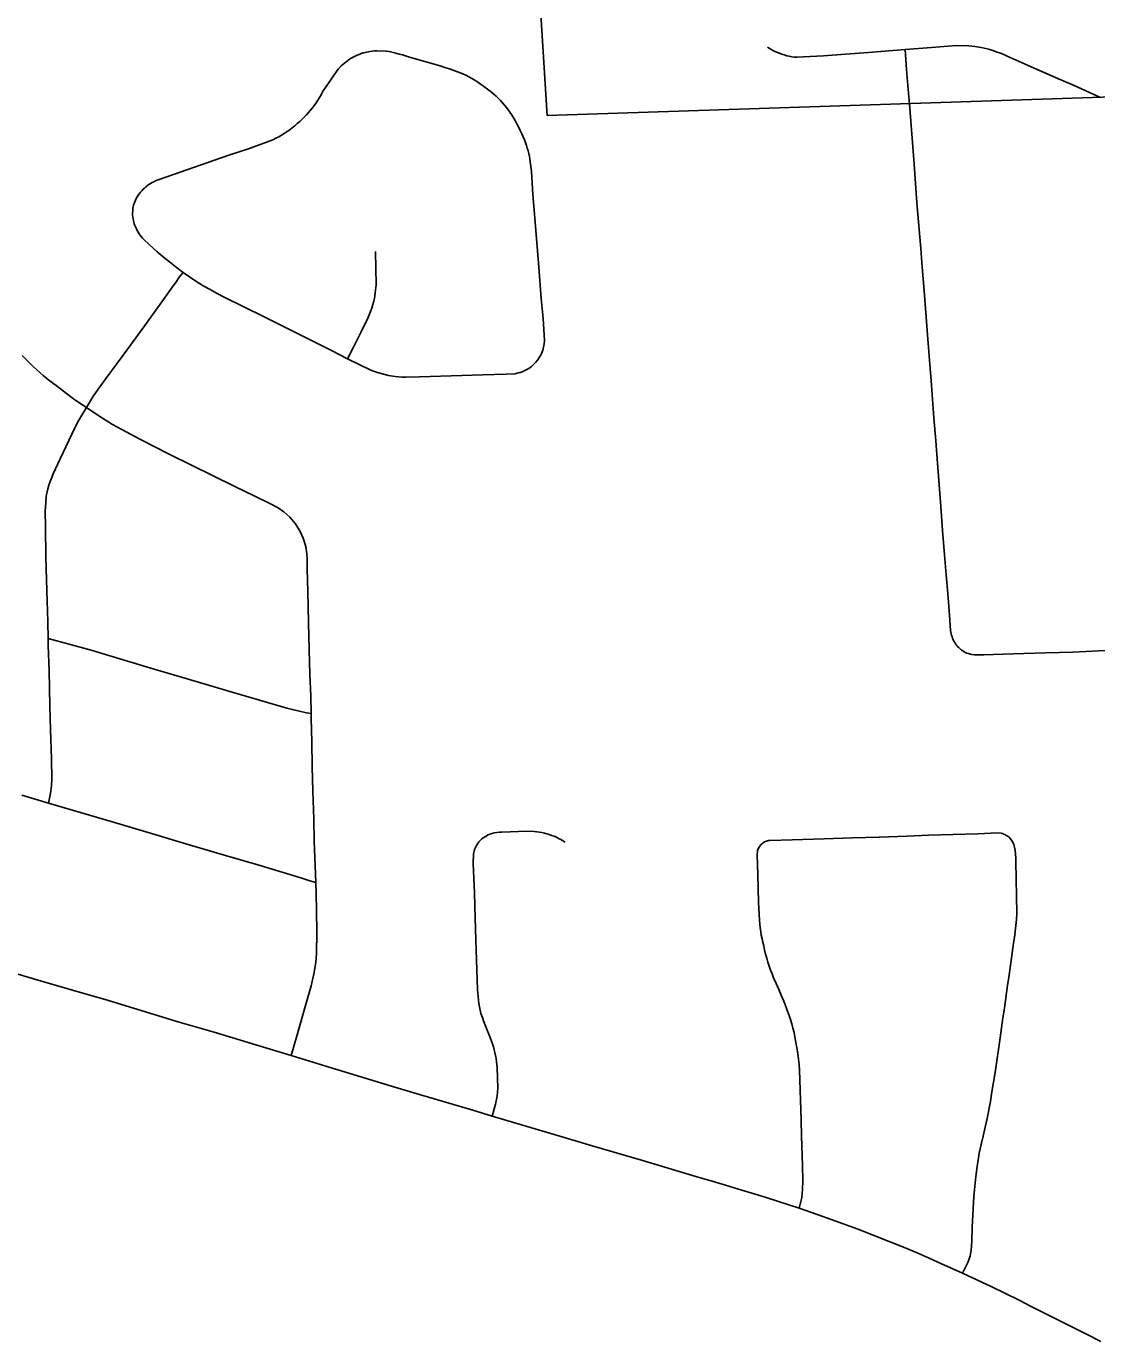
# Model space of a CAD drawing. Extents: x -59 to 82, y -3 to 49.
# Drawn here: x -13.247 to -12.781, y 30.893 to 31.469 of the extents above; entities that cross this region are included whole.
import ezdxf

# ---------------------------------------------------------------- set-up
doc = ezdxf.new("R2010")
doc.units = 0
for name, color, linetype in [('GM_X_City_Street', 7, 'Continuous'), ('GM_X_Corporation', 7, 'Continuous'), ('GM_X_County_Road', 7, 'Continuous')]:
    doc.layers.add(name, color=color, linetype=linetype)

msp = doc.modelspace()

# ---------------------------------------------------------------- linework, layer by layer
at = {"layer": 'GM_X_City_Street'}
for points in [[(-12.92411, 31.45975), (-12.9221, 31.45858), (-12.92107, 31.45805), (-12.92001, 31.45757), (-12.91894, 31.45712), (-12.91785, 31.45672), (-12.91674, 31.45636), (-12.91562, 31.45605), (-12.91457, 31.4558), (-12.9135, 31.45561), (-12.91243, 31.45546), (-12.9113, 31.45538), (-12.89967, 31.45595), (-12.88996, 31.45665), (-12.88003, 31.45751), (-12.86403, 31.45879), (-12.85254, 31.45967), (-12.84158, 31.46043), (-12.83623, 31.46035), (-12.83489, 31.46023), (-12.83357, 31.46008), (-12.83092, 31.45964), (-12.82961, 31.45938), (-12.8283, 31.45907), (-12.82701, 31.45872), (-12.82572, 31.45833), (-12.82382, 31.45766), (-12.82195, 31.45696), (-12.82072, 31.45643), (-12.8195, 31.45586), (-12.80775, 31.45065), (-12.79605, 31.44546)], [(-13.20098, 31.38665), (-13.20084, 31.38942), (-13.20071, 31.39016), (-13.20054, 31.3909), (-13.20032, 31.39162), (-13.20007, 31.39233), (-13.19973, 31.39308), (-13.19936, 31.39382), (-13.19895, 31.39453), (-13.1985, 31.39523), (-13.19803, 31.3959), (-13.19752, 31.39654), (-13.19698, 31.39717), (-13.19641, 31.39776), (-13.19581, 31.39833), (-13.19519, 31.39887), (-13.19454, 31.39938), (-13.19387, 31.39985), (-13.19318, 31.4003), (-13.19246, 31.40071), (-13.19173, 31.40108), (-13.19098, 31.40142), (-13.19021, 31.40172), (-13.18943, 31.40199), (-13.17732, 31.40623), (-13.159, 31.4126), (-13.15401, 31.41425), (-13.15043, 31.41548), (-13.14686, 31.41676), (-13.14331, 31.41807), (-13.13977, 31.41942), (-13.1385, 31.42004), (-13.13725, 31.42071), (-13.13602, 31.42141), (-13.13481, 31.42215), (-13.13362, 31.42293), (-13.13246, 31.42375), (-13.13133, 31.4246), (-13.13022, 31.42549), (-13.12914, 31.42641), (-13.12809, 31.42737), (-13.1261, 31.4293), (-13.12515, 31.43027), (-13.12424, 31.43127), (-13.12335, 31.4323), (-13.1225, 31.43336), (-13.12169, 31.43444), (-13.12091, 31.43555), (-13.12016, 31.43668), (-13.11945, 31.43784), (-13.11877, 31.43902), (-13.11814, 31.44022), (-13.11659, 31.4426), (-13.11501, 31.44495), (-13.11339, 31.44728), (-13.11173, 31.44958), (-13.11117, 31.45026), (-13.10993, 31.4516), (-13.10857, 31.45285), (-13.10786, 31.45343), (-13.10638, 31.4545), (-13.10558, 31.45499), (-13.10474, 31.45546), (-13.10389, 31.45588), (-13.10303, 31.45628), (-13.10215, 31.45664), (-13.10125, 31.45696), (-13.10034, 31.45724), (-13.09942, 31.45749), (-13.09747, 31.45789), (-13.09648, 31.45804), (-13.09548, 31.45815), (-13.09448, 31.45822), (-13.09052, 31.45808), (-13.0891, 31.45782), (-13.08614, 31.45717), (-13.08468, 31.45679), (-13.08323, 31.45637), (-13.08027, 31.4554), (-13.06686, 31.45157), (-13.06482, 31.45097), (-13.06281, 31.45032), (-13.06081, 31.44964), (-13.05884, 31.44891), (-13.05694, 31.44816), (-13.05563, 31.44753), (-13.05429, 31.44683), (-13.05298, 31.44609), (-13.05171, 31.44533), (-13.0504, 31.44451), (-13.04916, 31.44367), (-13.04793, 31.44279), (-13.04557, 31.44102), (-13.04449, 31.44016), (-13.04344, 31.43926), (-13.04241, 31.43834), (-13.04141, 31.43739), (-13.04045, 31.43644), (-13.0396, 31.43549), (-13.03796, 31.4335), (-13.03645, 31.43142), (-13.03573, 31.43034), (-13.03417, 31.4278), (-13.03337, 31.42639), (-13.0326, 31.42495), (-13.03188, 31.42349), (-13.0312, 31.422), (-13.03005, 31.41929), (-13.02961, 31.41812), (-13.02919, 31.41694), (-13.02882, 31.41575), (-13.02848, 31.41454), (-13.02818, 31.41333), (-13.02792, 31.41211), (-13.0277, 31.41092), (-13.02703, 31.40547), (-13.02634, 31.3955), (-13.0257, 31.38691), (-13.02383, 31.3638), (-13.02274, 31.35021), (-13.02196, 31.34147), (-13.02173, 31.33904), (-13.02155, 31.33663), (-13.02141, 31.33421), (-13.02133, 31.33187), (-13.02144, 31.33042), (-13.02155, 31.32968), (-13.02208, 31.32763)], [(-12.86284, 31.44307), (-12.86341, 31.45007), (-12.86403, 31.45879)], [(-12.8396, 31.19696), (-12.84064, 31.19789), (-12.84111, 31.1984), (-12.84157, 31.19893), (-12.84198, 31.19949), (-12.84237, 31.20007), (-12.84272, 31.20068), (-12.84304, 31.2013), (-12.84332, 31.20193), (-12.84357, 31.20259), (-12.84378, 31.20325), (-12.84395, 31.20393), (-12.84408, 31.20462), (-12.84417, 31.2053), (-12.84464, 31.21198), (-12.84546, 31.2215), (-12.84605, 31.22962), (-12.8468, 31.23831), (-12.84766, 31.24901), (-12.84848, 31.25935), (-12.84994, 31.27837), (-12.85064, 31.28807), (-12.85146, 31.29809), (-12.85252, 31.31237), (-12.85405, 31.33247), (-12.85582, 31.35531), (-12.85653, 31.36374), (-12.85722, 31.37191), (-12.85885, 31.39185), (-12.86015, 31.40878), (-12.86196, 31.43314), (-12.86284, 31.44307)], [(-12.79605, 31.44546), (-12.79035, 31.44303), (-12.77879, 31.43786)], [(-13.20098, 31.38665), (-13.20079, 31.38492), (-13.20064, 31.38418), (-13.20045, 31.38345), (-13.20022, 31.38273), (-13.19996, 31.38202), (-13.19932, 31.38057), (-13.19896, 31.37983), (-13.19855, 31.37911), (-13.19811, 31.3784), (-13.19764, 31.37772), (-13.19713, 31.37706), (-13.19659, 31.37644), (-13.19602, 31.37583), (-13.19374, 31.37365), (-13.19203, 31.37206), (-13.19029, 31.37052), (-13.18851, 31.369), (-13.1867, 31.36753), (-13.18486, 31.3661), (-13.18197, 31.36385), (-13.17892, 31.36154), (-13.17619, 31.35954), (-13.1734, 31.35767), (-13.17021, 31.35571), (-13.16717, 31.35401), (-13.1641, 31.35235), (-13.16102, 31.35072), (-13.14385, 31.34224), (-13.12668, 31.33375), (-13.11428, 31.32743), (-13.10717, 31.32388), (-13.09741, 31.31904), (-13.09586, 31.31846), (-13.09422, 31.3179), (-13.09257, 31.31739), (-13.09091, 31.31692), (-13.08931, 31.31651), (-13.08642, 31.31611), (-13.08342, 31.31586), (-13.08192, 31.31579), (-13.07584, 31.31591), (-13.05743, 31.31649), (-13.04827, 31.31685), (-13.03808, 31.31711), (-13.03424, 31.31733), (-13.03272, 31.31769), (-13.03191, 31.31793), (-13.03111, 31.31821), (-13.02956, 31.31885), (-13.02815, 31.31958), (-13.02694, 31.32051), (-13.02634, 31.32104), (-13.02521, 31.3222), (-13.02419, 31.32346), (-13.02373, 31.32412), (-13.02331, 31.32479), (-13.02296, 31.32543), (-13.02208, 31.32763)], [(-13.10717, 31.32388), (-13.10459, 31.32888), (-13.10125, 31.33566), (-13.09836, 31.34153), (-13.09776, 31.34299), (-13.09721, 31.34447), (-13.09669, 31.34595), (-13.09622, 31.34746), (-13.09579, 31.34898), (-13.09553, 31.35016), (-13.0953, 31.35135), (-13.09512, 31.35254), (-13.09498, 31.35374), (-13.09487, 31.35495), (-13.0948, 31.35616), (-13.09504, 31.37071)], [(-13.23764, 31.13002), (-13.23671, 31.13433), (-13.23635, 31.13756), (-13.23618, 31.14044), (-13.23637, 31.14929), (-13.23672, 31.16214), (-13.23705, 31.17209), (-13.23724, 31.18029), (-13.23741, 31.18769), (-13.23779, 31.19879), (-13.23785, 31.20187), (-13.23798, 31.20914), (-13.23835, 31.22283), (-13.23875, 31.23718), (-13.23897, 31.25068), (-13.23911, 31.2573), (-13.23888, 31.26123), (-13.23865, 31.26392), (-13.23799, 31.26714), (-13.23737, 31.26921), (-13.23556, 31.27369), (-13.2326, 31.28022), (-13.22742, 31.29102), (-13.22628, 31.29342), (-13.22446, 31.29704), (-13.22275, 31.29998), (-13.22115, 31.3026), (-13.21834, 31.30718), (-13.21604, 31.31053), (-13.21248, 31.31538), (-13.20345, 31.32757), (-13.19561, 31.3384), (-13.18826, 31.34867), (-13.18281, 31.35625), (-13.18189, 31.35761), (-13.18093, 31.35895), (-13.17994, 31.36026), (-13.17892, 31.36154)], [(-13.24917, 31.32533), (-13.24704, 31.32322), (-13.2457, 31.32184), (-13.2443, 31.32046), (-13.24287, 31.31912), (-13.24141, 31.3178), (-13.23992, 31.31652), (-13.23839, 31.31527), (-13.23687, 31.31407), (-13.23437, 31.31217), (-13.22797, 31.30724), (-13.22617, 31.306), (-13.22115, 31.3026), (-13.21576, 31.29901), (-13.20979, 31.2952), (-13.19787, 31.28878), (-13.18497, 31.28227), (-13.15639, 31.26811), (-13.1477, 31.26389), (-13.14077, 31.26051), (-13.13755, 31.25887), (-13.13499, 31.2571), (-13.13243, 31.25477), (-13.12992, 31.25181), (-13.12783, 31.24856), (-13.12652, 31.24559), (-13.12538, 31.2419), (-13.12502, 31.23883), (-13.12486, 31.23643)], [(-13.13182, 31.02), (-13.13049, 31.02449), (-13.12916, 31.02902), (-13.12522, 31.04277), (-13.12306, 31.05026), (-13.12171, 31.05616), (-13.12109, 31.06071), (-13.12079, 31.06439), (-13.12063, 31.07359), (-13.12076, 31.08328), (-13.12092, 31.09027), (-13.1211, 31.0954), (-13.12171, 31.11338), (-13.12199, 31.12298), (-13.12235, 31.13527), (-13.12268, 31.14585), (-13.12281, 31.15676), (-13.12309, 31.16689), (-13.12312, 31.16913), (-13.12322, 31.17679), (-13.1237, 31.18614), (-13.12401, 31.1969), (-13.12432, 31.20886), (-13.12452, 31.22233), (-13.12482, 31.23209), (-13.12486, 31.23643)], [(-13.23785, 31.20187), (-13.22767, 31.19912), (-13.21908, 31.19679), (-13.20504, 31.19252), (-13.19159, 31.18848), (-13.17723, 31.18422), (-13.15998, 31.17911), (-13.13367, 31.17146), (-13.13071, 31.17071), (-13.1276, 31.17), (-13.12514, 31.16947), (-13.12312, 31.16913)], [(-12.8396, 31.19696), (-12.83846, 31.19615), (-12.83786, 31.1958), (-12.83724, 31.19547), (-12.83644, 31.19523), (-12.83562, 31.19501), (-12.83479, 31.19485), (-12.83396, 31.19472), (-12.83312, 31.19464), (-12.82976, 31.19471), (-12.82547, 31.19488), (-12.82119, 31.19502), (-12.81691, 31.19512), (-12.80278, 31.19564), (-12.7908, 31.19593), (-12.77954, 31.19646), (-12.7675, 31.19677), (-12.7565, 31.19716), (-12.75294, 31.19731), (-12.73783, 31.19782), (-12.72761, 31.19826), (-12.71603, 31.19872)], [(-13.24922, 31.13352), (-13.23764, 31.13002), (-13.22231, 31.1255), (-13.20792, 31.12125), (-13.1928, 31.11676), (-13.17771, 31.11223), (-13.16154, 31.10753), (-13.14634, 31.10307), (-13.12756, 31.0974), (-13.12373, 31.09617), (-13.1211, 31.0954)], [(-13.0442, 30.99355), (-13.04263, 30.99877), (-13.04196, 31.00218), (-13.04169, 31.0057), (-13.04202, 31.01477), (-13.04213, 31.01607), (-13.04227, 31.01736), (-13.04246, 31.01865), (-13.04268, 31.01994), (-13.04294, 31.02121), (-13.04325, 31.02248), (-13.04359, 31.02373), (-13.04397, 31.02498), (-13.04439, 31.02621), (-13.04484, 31.02743), (-13.04564, 31.02921), (-13.04639, 31.031), (-13.04711, 31.03281), (-13.04779, 31.03463), (-13.04843, 31.03647), (-13.04903, 31.03832), (-13.04937, 31.03976), (-13.04967, 31.04121), (-13.04992, 31.04267), (-13.05014, 31.04415), (-13.05032, 31.04562), (-13.05045, 31.04709), (-13.05055, 31.04858), (-13.0512, 31.07043), (-13.05154, 31.07994), (-13.0519, 31.09068), (-13.05236, 31.10367), (-13.05226, 31.10787), (-13.05214, 31.1085), (-13.05199, 31.10912), (-13.0518, 31.10973), (-13.05157, 31.11033), (-13.05101, 31.11148), (-13.05068, 31.11203), (-13.04993, 31.11307), (-13.04906, 31.11401), (-13.04858, 31.11444), (-13.04808, 31.11483), (-13.04701, 31.11554), (-13.04584, 31.11616), (-13.0452, 31.11645), (-13.04456, 31.1167), (-13.0439, 31.1169), (-13.04323, 31.11708), (-13.04215, 31.11724), (-13.04105, 31.11736), (-13.03996, 31.11742), (-13.02907, 31.11774), (-13.02575, 31.11764), (-13.02465, 31.11752), (-13.02355, 31.11736), (-13.02246, 31.11716), (-13.02138, 31.11692), (-13.02031, 31.11664), (-13.01925, 31.11631), (-13.0182, 31.11595), (-13.01717, 31.11555), (-13.01615, 31.11511), (-13.01515, 31.11463), (-13.01417, 31.11411), (-13.01227, 31.11297)], [(-12.92696, 31.11189), (-12.92583, 31.11284), (-12.92541, 31.11309), (-12.92497, 31.1133), (-12.92452, 31.11348), (-12.92404, 31.11362), (-12.92356, 31.11371), (-12.92308, 31.11378), (-12.91327, 31.11396), (-12.89927, 31.11444), (-12.88704, 31.11482), (-12.87531, 31.1152), (-12.86312, 31.11563), (-12.85384, 31.11598), (-12.84321, 31.11628), (-12.8323, 31.11665), (-12.82378, 31.11703), (-12.82213, 31.11686), (-12.8216, 31.11672), (-12.82107, 31.11655), (-12.82056, 31.11634), (-12.82007, 31.11608), (-12.81959, 31.1158), (-12.81914, 31.11548), (-12.81871, 31.11513), (-12.8176, 31.1139)], [(-12.91017, 30.95333), (-12.90907, 30.95805), (-12.90874, 30.96153), (-12.90861, 30.96522), (-12.90884, 30.97194), (-12.90915, 30.98474), (-12.90934, 30.9919), (-12.91006, 31.01351), (-12.91027, 31.01595), (-12.91053, 31.0184), (-12.91084, 31.02083), (-12.9112, 31.02326), (-12.91162, 31.02567), (-12.91208, 31.02808), (-12.91249, 31.02998), (-12.91296, 31.03186), (-12.91347, 31.03374), (-12.91403, 31.0356), (-12.91464, 31.03744), (-12.91529, 31.03927), (-12.91698, 31.04366), (-12.91802, 31.04623), (-12.91909, 31.04877), (-12.92021, 31.0513), (-12.92136, 31.0538), (-12.92206, 31.0555), (-12.92271, 31.05721), (-12.92332, 31.05893), (-12.92388, 31.06067), (-12.9244, 31.06243), (-12.92487, 31.06419), (-12.9253, 31.06597), (-12.92568, 31.06776), (-12.92608, 31.06931), (-12.92644, 31.07087), (-12.92674, 31.07243), (-12.92701, 31.07401), (-12.92722, 31.07559), (-12.9274, 31.07718), (-12.92753, 31.07877), (-12.92793, 31.08688), (-12.92821, 31.09896), (-12.92854, 31.10741), (-12.92846, 31.10887), (-12.92836, 31.10935), (-12.92821, 31.10982), (-12.92803, 31.11027), (-12.92781, 31.11071), (-12.92696, 31.11189)], [(-12.83898, 30.92504), (-12.83657, 30.93001), (-12.83565, 30.93258), (-12.83524, 30.93507), (-12.83499, 30.93897), (-12.83483, 30.94504), (-12.83399, 30.95853), (-12.83359, 30.96285), (-12.83314, 30.96716), (-12.83263, 30.97146), (-12.83237, 30.97342), (-12.83206, 30.97537), (-12.83171, 30.97731), (-12.83131, 30.97924), (-12.83087, 30.98117), (-12.82994, 30.98472), (-12.82905, 30.98868), (-12.82828, 30.99239), (-12.82684, 30.99981), (-12.82613, 31.00407), (-12.82543, 31.00832), (-12.82475, 31.01258), (-12.82256, 31.02769), (-12.82198, 31.03202), (-12.82136, 31.03634), (-12.82067, 31.04064), (-12.82026, 31.04399), (-12.81981, 31.04733), (-12.81932, 31.05067), (-12.8188, 31.05401), (-12.81672, 31.06889), (-12.81633, 31.07147), (-12.81599, 31.07407), (-12.8157, 31.07666), (-12.81546, 31.07926), (-12.81527, 31.08187), (-12.81568, 31.10455), (-12.81576, 31.10614), (-12.81589, 31.10772), (-12.81607, 31.1093), (-12.81629, 31.11088), (-12.81642, 31.11142), (-12.81658, 31.11194), (-12.81678, 31.11246), (-12.8176, 31.1139)]]:
    msp.add_lwpolyline(points, dxfattribs=at)
at = {"layer": 'GM_X_Corporation'}
msp.add_lwpolyline([(-12.73395, 31.43938), (-13.02009, 31.4299), (-13.03296, 31.63451), (-13.58864, 31.61196), (-13.59611, 32.05147), (-13.53526, 32.05391), (-13.47457, 32.07428), (-13.3549, 32.12151), (-13.20616, 32.17855), (-13.3241, 32.24616), (-13.185, 32.29141), (-13.20067, 32.94977), (-12.62372, 32.95853)], dxfattribs=at)
msp.add_lwpolyline([(-13.52299, 28.54818), (-12.26933, 28.54818), (-12.27027, 28.59659), (-12.2729, 28.785), (-12.27445, 28.85071), (-12.27791, 28.91868), (-12.28038, 28.99768), (-12.28322, 29.16948), (-12.39731, 29.16675), (-12.40536, 29.65746), (-12.4237, 30.70496), (-12.43226, 31.1727), (-12.72864, 31.16365), (-12.73395, 31.43938), (-13.02009, 31.4299), (-13.03296, 31.63451), (-13.58864, 31.61196), (-13.56634, 31.07809), (-13.54667, 29.93943), (-13.53977, 29.62717)], close=True, dxfattribs=at)
at = {"layer": 'GM_X_County_Road'}
msp.add_lwpolyline([(-13.25834, 31.05762), (-13.24413, 31.05345), (-13.22717, 31.04838), (-13.21151, 31.04395), (-13.18059, 31.0345), (-13.16535, 31.03015), (-13.14729, 31.02457), (-13.13182, 31.02), (-13.11478, 31.01467), (-13.10149, 31.0106), (-13.08809, 31.00656), (-13.07538, 31.00283), (-13.06588, 31.00002), (-13.05254, 30.99603), (-13.0442, 30.99355), (-13.01459, 30.98477), (-13.00047, 30.98059), (-12.97901, 30.97426), (-12.95387, 30.96679), (-12.94812, 30.96512), (-12.94237, 30.96342), (-12.93664, 30.96167), (-12.93092, 30.95989), (-12.92509, 30.95812), (-12.91928, 30.9563), (-12.91017, 30.95333), (-12.90198, 30.95051), (-12.89627, 30.94847), (-12.89058, 30.94641), (-12.88489, 30.94433), (-12.87793, 30.94161), (-12.87098, 30.93884), (-12.86406, 30.93603), (-12.85882, 30.9338), (-12.8536, 30.93154), (-12.84838, 30.92925), (-12.83898, 30.92504), (-12.83062, 30.92113), (-12.82647, 30.91912), (-12.82055, 30.91622), (-12.81464, 30.9133), (-12.80875, 30.91036), (-12.79126, 30.9016), (-12.78498, 30.89841), (-12.77868, 30.89526)], dxfattribs=at)

doc.saveas('drawing.dxf')
